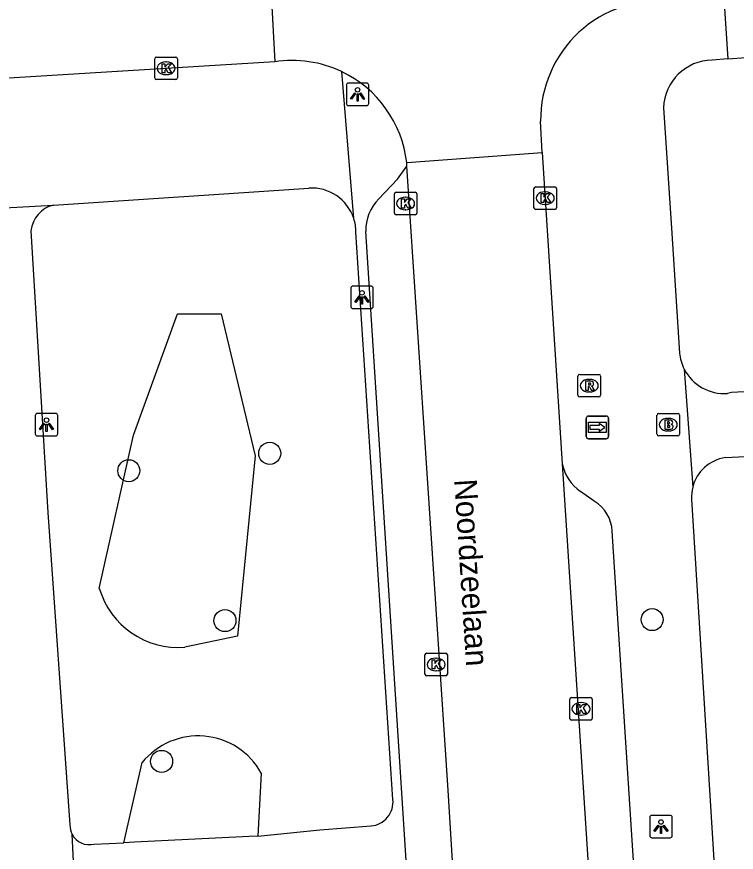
# Model space of a CAD drawing. Extents: x 159689 to 160786, y 387323 to 388339.
# Drawn here: x 160476.17 to 160508.1, y 387734.91 to 387772 of the extents above; entities that cross this region are included whole.
import ezdxf

# ---------------------------------------------------------------- set-up
doc = ezdxf.new("R2010")
doc.units = 0
for name, color, linetype in [('IMGEO_Boom', 7, 'Continuous'), ('IMGEO_Brandkraan', 7, 'Continuous'), ('IMGEO_Groenvoorziening', 7, 'Continuous'), ('IMGEO_Kolk', 7, 'Continuous'), ('IMGEO_Lichtpunt', 7, 'Continuous'), ('IMGEO_Openbare_ruimte_label', 7, 'Continuous'), ('IMGEO_Rijbaan_lokaal_gesloten', 7, 'Continuous'), ('IMGEO_Rijbaan_lokaal_open', 7, 'Continuous'), ('IMGEO_Rioolput', 7, 'Continuous'), ('IMGEO_Voetpad_open', 7, 'Continuous'), ('IMGEO_Wegwijzer', 7, 'Continuous')]:
    doc.layers.add(name, color=color, linetype=linetype)

msp = doc.modelspace()

# ---------------------------------------------------------------- linework, layer by layer
at = {"layer": 'IMGEO_Boom'}
for centre in [(160487.401, 387752.62), (160481.147, 387751.85), (160485.413, 387745.196), (160504.364, 387745.241), (160482.602, 387738.945)]:
    msp.add_circle(centre, 0.489, dxfattribs=at)
at = {"layer": 'IMGEO_Brandkraan'}
for p, q in [((160504.578, 387753.467), (160504.578, 387754.319)), ((160504.653, 387754.393), (160505.505, 387754.393)), ((160505.066, 387754.173), (160505.091, 387754.173)), ((160505.579, 387754.319), (160505.579, 387753.467)), ((160505.505, 387753.393), (160504.653, 387753.393)), ((160505.089, 387753.613), (160505.064, 387753.613))]:
    msp.add_line(p, q, dxfattribs=at)
for points in [[(160504.578, 387753.467), (160504.578, 387754.319)], [(160504.653, 387754.393), (160505.505, 387754.393)], [(160504.926, 387754.093), (160504.926, 387753.693), (160505.139, 387753.693)], [(160505.157, 387754.093), (160504.926, 387754.093)], [(160505.579, 387754.319), (160505.579, 387753.467)], [(160505.105, 387754.012), (160505.051, 387754.012), (160505.051, 387753.936)], [(160505.051, 387753.936), (160505.104, 387753.936)], [(160505.113, 387753.86), (160505.051, 387753.86), (160505.051, 387753.779)], [(160505.051, 387753.779), (160505.113, 387753.779)], [(160505.505, 387753.393), (160504.653, 387753.393)]]:
    msp.add_lwpolyline(points, dxfattribs=at)
for centre, radius, start, end in [((160504.655, 387754.317), 0.0765, 91.552, 178.448), ((160504.655, 387754.317), 0.0765, 91.552, 178.448), ((160505.161, 387753.948), 0.145, 59.4692, 91.5367), ((160505.503, 387754.317), 0.0765, 1.552, 88.448), ((160505.503, 387754.317), 0.0765, 1.552, 88.448), ((160505.106, 387753.974), 0.0379, 267.8285, 90.9355), ((160505.114, 387753.819), 0.0404, 269.8759, 90.5077), ((160505.186, 387753.995), 0.0922, 285.5137, 58.1501), ((160505.191, 387753.803), 0.105, 301.3115, 78.989), ((160504.655, 387753.469), 0.0765, 181.552, 268.448), ((160504.655, 387753.469), 0.0765, 181.552, 268.448), ((160505.145, 387753.944), 0.251, 268.6676, 293.5347), ((160505.503, 387753.469), 0.0765, 271.552, 358.448), ((160505.503, 387753.469), 0.0765, 271.552, 358.448)]:
    msp.add_arc(centre, radius, start, end, dxfattribs=at)
for centre, major_axis, ratio, start_param, end_param in [((160505.065, 387753.893), (-0.387, 0.002), 0.722429, 4.712389, 7.853982), ((160505.09, 387753.893), (-0.39, 0.002), 0.717154, 1.570796, 4.712389)]:
    msp.add_ellipse(centre, major_axis=major_axis, ratio=ratio, start_param=start_param, end_param=end_param, dxfattribs=at)
at = {"layer": 'IMGEO_Groenvoorziening'}
for points in [[(160479.838, 387746.621), (160481.348, 387753.421), (160483.309, 387758.813), (160485.245, 387758.814), (160486.753, 387752.506), (160485.966, 387744.504), (160483.625, 387744.017)], [(160480.92, 387735.338), (160481.733, 387738.893)], [(160487.024, 387738.429), (160486.864, 387735.63)]]:
    msp.add_lwpolyline(points, dxfattribs=at)
for centre, radius, start, end in [((160483.345, 387747.665), 3.659, 196.5819, 274.3921), ((160484.222, 387736.873), 3.205, 29.0427, 140.9337)]:
    msp.add_arc(centre, radius, start, end, dxfattribs=at)
at = {"layer": 'IMGEO_Kolk'}
for p, q in [((160482.3, 387769.285), (160482.3, 387770.137)), ((160482.375, 387770.211), (160483.227, 387770.211)), ((160483.301, 387770.137), (160483.301, 387769.285)), ((160482.788, 387769.991), (160482.813, 387769.991)), ((160482.811, 387769.431), (160482.786, 387769.431)), ((160483.227, 387769.211), (160482.375, 387769.211)), ((160492.926, 387763.284), (160492.926, 387764.136)), ((160493.001, 387764.21), (160493.853, 387764.21)), ((160493.927, 387764.136), (160493.927, 387763.284)), ((160499.121, 387763.522), (160499.121, 387764.374)), ((160499.196, 387764.448), (160500.048, 387764.448)), ((160499.609, 387764.228), (160499.634, 387764.228)), ((160500.122, 387764.374), (160500.122, 387763.522)), ((160493.414, 387763.99), (160493.439, 387763.99)), ((160493.437, 387763.43), (160493.412, 387763.43)), ((160500.048, 387763.448), (160499.196, 387763.448)), ((160499.632, 387763.668), (160499.607, 387763.668)), ((160493.853, 387763.21), (160493.001, 387763.21)), ((160494.357, 387743.749), (160495.209, 387743.749)), ((160494.282, 387742.823), (160494.282, 387743.675)), ((160494.77, 387743.529), (160494.795, 387743.529)), ((160495.283, 387743.675), (160495.283, 387742.823)), ((160494.793, 387742.969), (160494.768, 387742.969)), ((160495.209, 387742.749), (160494.357, 387742.749)), ((160500.707, 387740.852), (160500.707, 387741.704)), ((160500.782, 387741.778), (160501.634, 387741.778)), ((160501.195, 387741.558), (160501.22, 387741.558)), ((160501.708, 387741.704), (160501.708, 387740.852)), ((160501.634, 387740.778), (160500.782, 387740.778)), ((160501.218, 387740.998), (160501.193, 387740.998))]:
    msp.add_line(p, q, dxfattribs=at)
for points in [[(160482.3, 387769.285), (160482.3, 387770.137)], [(160482.375, 387770.211), (160483.227, 387770.211)], [(160483.301, 387770.137), (160483.301, 387769.285)], [(160482.621, 387769.911), (160482.744, 387769.911), (160482.744, 387769.76), (160482.874, 387769.911), (160483.038, 387769.911), (160482.892, 387769.76), (160483.045, 387769.511), (160482.893, 387769.511), (160482.808, 387769.675), (160482.744, 387769.608), (160482.744, 387769.511), (160482.621, 387769.511), (160482.621, 387769.911)], [(160483.227, 387769.211), (160482.375, 387769.211)], [(160492.926, 387763.284), (160492.926, 387764.136)], [(160493.001, 387764.21), (160493.853, 387764.21)], [(160493.927, 387764.136), (160493.927, 387763.284)], [(160499.121, 387763.522), (160499.121, 387764.374)], [(160499.196, 387764.448), (160500.048, 387764.448)], [(160499.442, 387764.148), (160499.565, 387764.148), (160499.565, 387763.997), (160499.695, 387764.148), (160499.859, 387764.148), (160499.713, 387763.997), (160499.866, 387763.748), (160499.714, 387763.748), (160499.629, 387763.912), (160499.565, 387763.845), (160499.565, 387763.748), (160499.442, 387763.748), (160499.442, 387764.148)], [(160500.122, 387764.374), (160500.122, 387763.522)], [(160493.247, 387763.91), (160493.37, 387763.91), (160493.37, 387763.759), (160493.5, 387763.91), (160493.664, 387763.91), (160493.518, 387763.759), (160493.671, 387763.51), (160493.519, 387763.51), (160493.434, 387763.674), (160493.37, 387763.607), (160493.37, 387763.51), (160493.247, 387763.51), (160493.247, 387763.91)], [(160500.048, 387763.448), (160499.196, 387763.448)], [(160493.853, 387763.21), (160493.001, 387763.21)], [(160494.357, 387743.749), (160495.209, 387743.749)], [(160494.282, 387742.823), (160494.282, 387743.675)], [(160494.603, 387743.449), (160494.726, 387743.449), (160494.726, 387743.298), (160494.856, 387743.449), (160495.02, 387743.449), (160494.874, 387743.298), (160495.027, 387743.049), (160494.875, 387743.049), (160494.79, 387743.213), (160494.726, 387743.146), (160494.726, 387743.049), (160494.603, 387743.049), (160494.603, 387743.449)], [(160495.283, 387743.675), (160495.283, 387742.823)], [(160495.209, 387742.749), (160494.357, 387742.749)], [(160500.707, 387740.852), (160500.707, 387741.704)], [(160500.782, 387741.778), (160501.634, 387741.778)], [(160501.028, 387741.478), (160501.151, 387741.478), (160501.151, 387741.327), (160501.281, 387741.478), (160501.445, 387741.478), (160501.299, 387741.327), (160501.452, 387741.078), (160501.3, 387741.078), (160501.215, 387741.242), (160501.151, 387741.175), (160501.151, 387741.078), (160501.028, 387741.078), (160501.028, 387741.478)], [(160501.708, 387741.704), (160501.708, 387740.852)], [(160501.634, 387740.778), (160500.782, 387740.778)]]:
    msp.add_lwpolyline(points, dxfattribs=at)
for centre, start, end in [((160482.377, 387770.135), 91.552, 178.448), ((160482.377, 387770.135), 91.552, 178.448), ((160483.225, 387770.135), 1.552, 88.448), ((160483.225, 387770.135), 1.552, 88.448), ((160482.377, 387769.287), 181.552, 268.448), ((160482.377, 387769.287), 181.552, 268.448), ((160483.225, 387769.287), 271.552, 358.448), ((160483.225, 387769.287), 271.552, 358.448), ((160493.003, 387764.134), 91.552, 178.448), ((160493.003, 387764.134), 91.552, 178.448), ((160493.851, 387764.134), 1.552, 88.448), ((160493.851, 387764.134), 1.552, 88.448), ((160499.198, 387764.372), 91.552, 178.448), ((160499.198, 387764.372), 91.552, 178.448), ((160500.046, 387764.372), 1.552, 88.448), ((160500.046, 387764.372), 1.552, 88.448), ((160499.198, 387763.524), 181.552, 268.448), ((160499.198, 387763.524), 181.552, 268.448), ((160500.046, 387763.524), 271.552, 358.448), ((160500.046, 387763.524), 271.552, 358.448), ((160493.003, 387763.286), 181.552, 268.448), ((160493.003, 387763.286), 181.552, 268.448), ((160493.851, 387763.286), 271.552, 358.448), ((160493.851, 387763.286), 271.552, 358.448), ((160494.359, 387743.673), 91.552, 178.448), ((160494.359, 387743.673), 91.552, 178.448), ((160495.207, 387743.673), 1.552, 88.448), ((160495.207, 387743.673), 1.552, 88.448), ((160494.359, 387742.825), 181.552, 268.448), ((160494.359, 387742.825), 181.552, 268.448), ((160495.207, 387742.825), 271.552, 358.448), ((160495.207, 387742.825), 271.552, 358.448), ((160500.784, 387741.702), 91.552, 178.448), ((160500.784, 387741.702), 91.552, 178.448), ((160501.632, 387741.702), 1.552, 88.448), ((160501.632, 387741.702), 1.552, 88.448), ((160500.784, 387740.854), 181.552, 268.448), ((160500.784, 387740.854), 181.552, 268.448), ((160501.632, 387740.854), 271.552, 358.448), ((160501.632, 387740.854), 271.552, 358.448)]:
    msp.add_arc(centre, 0.0765, start, end, dxfattribs=at)
for centre, major_axis, ratio, start_param, end_param in [((160482.787, 387769.711), (-0.387, 0.002), 0.722429, 4.712389, 7.853982), ((160482.812, 387769.711), (-0.39, 0.002), 0.717154, 1.570796, 4.712389), ((160499.608, 387763.948), (-0.387, 0.002), 0.722429, 4.712389, 7.853982), ((160499.633, 387763.948), (-0.39, 0.002), 0.717154, 1.570796, 4.712389), ((160493.413, 387763.71), (-0.387, 0.002), 0.722429, 4.712389, 7.853982), ((160493.438, 387763.71), (-0.39, 0.002), 0.717154, 1.570796, 4.712389), ((160494.769, 387743.249), (-0.387, 0.002), 0.722429, 4.712389, 7.853982), ((160494.794, 387743.249), (-0.39, 0.002), 0.717154, 1.570796, 4.712389), ((160501.194, 387741.278), (-0.387, 0.002), 0.722429, 4.712389, 7.853982), ((160501.219, 387741.278), (-0.39, 0.002), 0.717154, 1.570796, 4.712389)]:
    msp.add_ellipse(centre, major_axis=major_axis, ratio=ratio, start_param=start_param, end_param=end_param, dxfattribs=at)
at = {"layer": 'IMGEO_Lichtpunt'}
for p, q in [((160490.797, 387768.96), (160490.797, 387768.153)), ((160490.797, 387768.96), (160490.797, 387768.153)), ((160491.699, 387769.055), (160490.891, 387769.055)), ((160491.699, 387769.055), (160490.891, 387769.055)), ((160491.793, 387768.153), (160491.793, 387768.96)), ((160491.793, 387768.153), (160491.793, 387768.96)), ((160490.891, 387768.059), (160491.699, 387768.059)), ((160490.891, 387768.059), (160491.699, 387768.059)), ((160491.894, 387760.042), (160491.086, 387760.042)), ((160491.894, 387760.042), (160491.086, 387760.042)), ((160490.992, 387759.947), (160490.992, 387759.14)), ((160490.992, 387759.947), (160490.992, 387759.14)), ((160491.988, 387759.14), (160491.988, 387759.947)), ((160491.988, 387759.14), (160491.988, 387759.947)), ((160491.086, 387759.046), (160491.894, 387759.046)), ((160491.086, 387759.046), (160491.894, 387759.046)), ((160476.995, 387754.297), (160476.995, 387753.49)), ((160476.995, 387754.297), (160476.995, 387753.49)), ((160477.897, 387754.392), (160477.089, 387754.392)), ((160477.897, 387754.392), (160477.089, 387754.392)), ((160477.991, 387753.49), (160477.991, 387754.297)), ((160477.991, 387753.49), (160477.991, 387754.297)), ((160477.089, 387753.396), (160477.897, 387753.396)), ((160477.089, 387753.396), (160477.897, 387753.396)), ((160504.258, 387736.457), (160504.258, 387735.65)), ((160504.258, 387736.457), (160504.258, 387735.65)), ((160505.16, 387736.552), (160504.352, 387736.552)), ((160505.16, 387736.552), (160504.352, 387736.552)), ((160505.254, 387735.65), (160505.254, 387736.457)), ((160505.254, 387735.65), (160505.254, 387736.457)), ((160504.352, 387735.556), (160505.16, 387735.556)), ((160504.352, 387735.556), (160505.16, 387735.556))]:
    msp.add_line(p, q, dxfattribs=at)
for points in [[(160491.171, 387768.624), (160491.21, 387768.596), (160491.022, 387768.334), (160490.984, 387768.361), (160491.171, 387768.624)], [(160491.273, 387768.576), (160491.32, 387768.576), (160491.32, 387768.254), (160491.273, 387768.254), (160491.273, 387768.576)], [(160491.383, 387768.596), (160491.421, 387768.623), (160491.608, 387768.361), (160491.569, 387768.333), (160491.383, 387768.596)], [(160491.366, 387759.611), (160491.405, 387759.583), (160491.217, 387759.321), (160491.179, 387759.348), (160491.366, 387759.611)], [(160491.468, 387759.563), (160491.515, 387759.563), (160491.515, 387759.241), (160491.468, 387759.241), (160491.468, 387759.563)], [(160491.578, 387759.583), (160491.616, 387759.61), (160491.803, 387759.348), (160491.764, 387759.32), (160491.578, 387759.583)], [(160477.369, 387753.961), (160477.408, 387753.933), (160477.22, 387753.671), (160477.182, 387753.698), (160477.369, 387753.961)], [(160477.471, 387753.913), (160477.518, 387753.913), (160477.518, 387753.591), (160477.471, 387753.591), (160477.471, 387753.913)], [(160477.581, 387753.933), (160477.619, 387753.96), (160477.806, 387753.698), (160477.767, 387753.67), (160477.581, 387753.933)], [(160504.632, 387736.121), (160504.671, 387736.093), (160504.483, 387735.831), (160504.445, 387735.858), (160504.632, 387736.121)], [(160504.734, 387736.073), (160504.781, 387736.073), (160504.781, 387735.751), (160504.734, 387735.751), (160504.734, 387736.073)], [(160504.844, 387736.093), (160504.882, 387736.12), (160505.069, 387735.858), (160505.03, 387735.83), (160504.844, 387736.093)]]:
    msp.add_lwpolyline(points, dxfattribs=at)
for centre in [(160491.296, 387768.758), (160491.491, 387759.745), (160477.494, 387754.095), (160504.757, 387736.255)]:
    msp.add_circle(centre, 0.0994, dxfattribs=at)
for centre, start, end in [((160490.891, 387768.96), 90, 180), ((160490.891, 387768.96), 90, 180), ((160491.699, 387768.96), 0, 90), ((160491.699, 387768.96), 0, 90), ((160490.891, 387768.153), 180, 270), ((160490.891, 387768.153), 180, 270), ((160491.699, 387768.153), 270, 0), ((160491.699, 387768.153), 270, 360), ((160491.086, 387759.947), 90, 180), ((160491.086, 387759.947), 90, 180), ((160491.894, 387759.947), 0, 90), ((160491.894, 387759.947), 0, 90), ((160491.086, 387759.14), 180, 270), ((160491.086, 387759.14), 180, 270), ((160491.894, 387759.14), 270, 0), ((160491.894, 387759.14), 270, 360), ((160477.089, 387754.297), 90, 180), ((160477.089, 387754.297), 90, 180), ((160477.897, 387754.297), 0, 90), ((160477.897, 387754.297), 0, 90), ((160477.089, 387753.49), 180, 270), ((160477.089, 387753.49), 180, 270), ((160477.897, 387753.49), 270, 0), ((160477.897, 387753.49), 270, 360), ((160504.352, 387736.457), 90, 180), ((160504.352, 387736.457), 90, 180), ((160505.16, 387736.457), 0, 90), ((160505.16, 387736.457), 0, 90), ((160504.352, 387735.65), 180, 270), ((160504.352, 387735.65), 180, 270), ((160505.16, 387735.65), 270, 0), ((160505.16, 387735.65), 270, 360)]:
    msp.add_arc(centre, 0.0946, start, end, dxfattribs=at)
at = {"layer": 'IMGEO_Rijbaan_lokaal_gesloten'}
for points in [[(160487.178, 387778.192), (160487.619, 387770.001)], [(160487.619, 387770.001), (160473.64, 387769.138)], [(160493.476, 387765.526), (160499.491, 387765.978)], [(160499.491, 387765.978), (160500.378, 387752.151)], [(160493.486, 387765.36), (160493.476, 387765.526)], [(160496.979, 387710.29), (160495.316, 387737.665), (160493.486, 387765.36)], [(160500.378, 387752.151), (160503.074, 387710.419)]]:
    msp.add_lwpolyline(points, dxfattribs=at)
at = {"layer": 'IMGEO_Rijbaan_lokaal_open'}
msp.add_lwpolyline([(160499.491, 387765.978), (160499.415, 387767.361)], dxfattribs=at)
for centre, radius, start, end in [((160504.709, 387767.422), 5.294, 84.816, 180.6563), ((160488.391, 387764.944), 5.115, 64.5429, 98.6842), ((160488.392, 387764.942), 5.117, 6.554, 64.567)]:
    msp.add_arc(centre, radius, start, end, dxfattribs=at)
at = {"layer": 'IMGEO_Rioolput'}
for p, q in [((160501.073, 387755.197), (160501.073, 387756.049)), ((160501.148, 387756.123), (160502, 387756.123)), ((160502.074, 387756.049), (160502.074, 387755.197)), ((160501.561, 387755.903), (160501.586, 387755.903)), ((160501.584, 387755.343), (160501.559, 387755.343)), ((160502, 387755.123), (160501.148, 387755.123))]:
    msp.add_line(p, q, dxfattribs=at)
for points in [[(160501.073, 387755.197), (160501.073, 387756.049)], [(160501.148, 387756.123), (160502, 387756.123)], [(160502.074, 387756.049), (160502.074, 387755.197)], [(160501.662, 387755.821), (160501.41, 387755.823), (160501.41, 387755.423)], [(160501.41, 387755.423), (160501.534, 387755.423), (160501.534, 387755.585), (160501.545, 387755.585)], [(160501.588, 387755.742), (160501.534, 387755.742), (160501.534, 387755.661)], [(160501.534, 387755.661), (160501.586, 387755.661)], [(160501.592, 387755.556), (160501.663, 387755.423), (160501.803, 387755.423), (160501.738, 387755.549)], [(160502, 387755.123), (160501.148, 387755.123)]]:
    msp.add_lwpolyline(points, dxfattribs=at)
for centre, radius, start, end in [((160501.15, 387756.047), 0.0765, 91.552, 178.448), ((160501.15, 387756.047), 0.0765, 91.552, 178.448), ((160501.998, 387756.047), 0.0765, 1.552, 88.448), ((160501.998, 387756.047), 0.0765, 1.552, 88.448), ((160501.544, 387755.532), 0.0533, 26.0293, 88.6989), ((160501.57, 387755.85), 0.19, 274.7715, 282.9687), ((160501.594, 387755.646), 0.0964, 77.0061, 93.1865), ((160501.608, 387755.703), 0.0378, 276.6634, 79.6772), ((160501.661, 387755.711), 0.109, 350.3612, 89.416), ((160501.659, 387755.711), 0.112, 277.5842, 350.9817), ((160501.643, 387755.496), 0.108, 29.5134, 73.7905), ((160501.15, 387755.199), 0.0765, 181.552, 268.448), ((160501.15, 387755.199), 0.0765, 181.552, 268.448), ((160501.998, 387755.199), 0.0765, 271.552, 358.448), ((160501.998, 387755.199), 0.0765, 271.552, 358.448)]:
    msp.add_arc(centre, radius, start, end, dxfattribs=at)
for centre, major_axis, ratio, start_param, end_param in [((160501.56, 387755.623), (-0.387, 0.002), 0.722429, 4.712389, 7.853982), ((160501.585, 387755.623), (-0.39, 0.002), 0.717154, 1.570796, 4.712389)]:
    msp.add_ellipse(centre, major_axis=major_axis, ratio=ratio, start_param=start_param, end_param=end_param, dxfattribs=at)
at = {"layer": 'IMGEO_Voetpad_open'}
for points in [[(160507.548, 387772.845), (160507.72, 387770.127)], [(160507.72, 387770.127), (160512.363, 387770.465), (160529.013, 387771.463)], [(160507.72, 387770.127), (160507.025, 387770.076)], [(160491.124, 387763.05), (160490.59, 387769.563)], [(160473.64, 387769.138), (160473.994, 387763.436), (160477.799, 387763.64)], [(160504.869, 387767.958), (160505.219, 387762.609), (160505.582, 387757.069)], [(160492.24, 387763.921), (160493.069, 387764.789), (160493.486, 387765.36)], [(160477.799, 387763.64), (160489.137, 387764.39)], [(160476.805, 387762.503), (160477.562, 387750), (160478.534, 387736.125)], [(160492.861, 387737.259), (160491.222, 387762.439)], [(160494.814, 387713.318), (160491.661, 387762.465)], [(160505.785, 387756.36), (160506.165, 387751.119)], [(160508.726, 387755.37), (160507.882, 387755.314), (160507.707, 387755.281)], [(160507.611, 387752.43), (160507.623, 387752.431), (160507.635, 387752.433), (160509.061, 387752.507), (160530.153, 387753.855)], [(160501.797, 387750.501), (160501.184, 387750.93)], [(160506.114, 387750.585), (160509.289, 387699.197)], [(160505.424, 387705.288), (160502.596, 387749.166)], [(160486.864, 387735.63), (160489.617, 387735.905), (160491.897, 387736.083)], [(160478.76, 387732.983), (160478.632, 387735.714)], [(160486.864, 387735.63), (160486.482, 387735.611), (160481.403, 387735.362), (160480.92, 387735.338)], [(160479.601, 387735.274), (160480.92, 387735.338)]]:
    msp.add_lwpolyline(points, dxfattribs=at)
for centre, radius, start, end in [((160507.06, 387767.884), 2.193, 90.9246, 178.0566), ((160489.264, 387762.435), 1.959, 18.2933, 93.7166), ((160493.625, 387762.527), 1.965, 134.8153, 181.8127), ((160478.133, 387762.345), 1.338, 104.4686, 173.2095), ((160489.236, 387762.434), 1.986, 0.1487, 18.0757), ((160507.544, 387757.247), 1.97, 185.1884, 206.7664), ((160507.548, 387757.249), 1.974, 206.7571, 274.6236), ((160507.873, 387750.689), 1.761, 98.5404, 165.853), ((160502.272, 387752.525), 1.931, 191.165, 235.6938), ((160507.868, 387750.687), 1.757, 165.7618, 183.3272), ((160500.886, 387749.049), 1.714, 3.9005, 57.9007), ((160491.805, 387737.141), 1.062, 274.9443, 6.3708), ((160479.387, 387736.111), 0.853, 179.0762, 207.7464), ((160479.397, 387736.112), 0.862, 207.4778, 283.6789)]:
    msp.add_arc(centre, radius, start, end, dxfattribs=at)
at = {"layer": 'IMGEO_Wegwijzer'}
for p, q in [((160501.438, 387753.371), (160501.438, 387754.171)), ((160501.438, 387754.171), (160501.438, 387753.371)), ((160501.538, 387754.271), (160502.328, 387754.271)), ((160502.328, 387754.271), (160501.538, 387754.271)), ((160502.428, 387754.171), (160502.428, 387753.371)), ((160502.428, 387753.371), (160502.428, 387754.171)), ((160502.328, 387753.271), (160501.538, 387753.271)), ((160501.538, 387753.271), (160502.328, 387753.271))]:
    msp.add_line(p, q, dxfattribs=at)
for points in [[(160501.539, 387754.003), (160502.327, 387754.003), (160502.327, 387753.539), (160501.539, 387753.539), (160501.539, 387754.003)], [(160501.604, 387753.855), (160501.604, 387753.771), (160501.604, 387753.687), (160502.015, 387753.687), (160502.015, 387753.604), (160502.262, 387753.771), (160502.015, 387753.938), (160502.015, 387753.855), (160501.604, 387753.855)]]:
    msp.add_lwpolyline(points, dxfattribs=at)
for centre, start, end in [((160501.538, 387754.171), 90, 180), ((160501.538, 387754.171), 90, 180), ((160502.328, 387754.171), 0, 90), ((160502.328, 387754.171), 360, 90), ((160501.538, 387753.371), 180, 270), ((160501.538, 387753.371), 180, 270), ((160502.328, 387753.371), 270, 0), ((160502.328, 387753.371), 270, 0)]:
    msp.add_arc(centre, 0.1, start, end, dxfattribs=at)

# ---------------------------------------------------------------- texts
at = {"layer": 'IMGEO_Openbare_ruimte_label'}
msp.add_text('Noordzeelaan', height=1, rotation=273.6693, dxfattribs=at).set_placement((160495.583, 387751.452))

doc.saveas('drawing.dxf')
